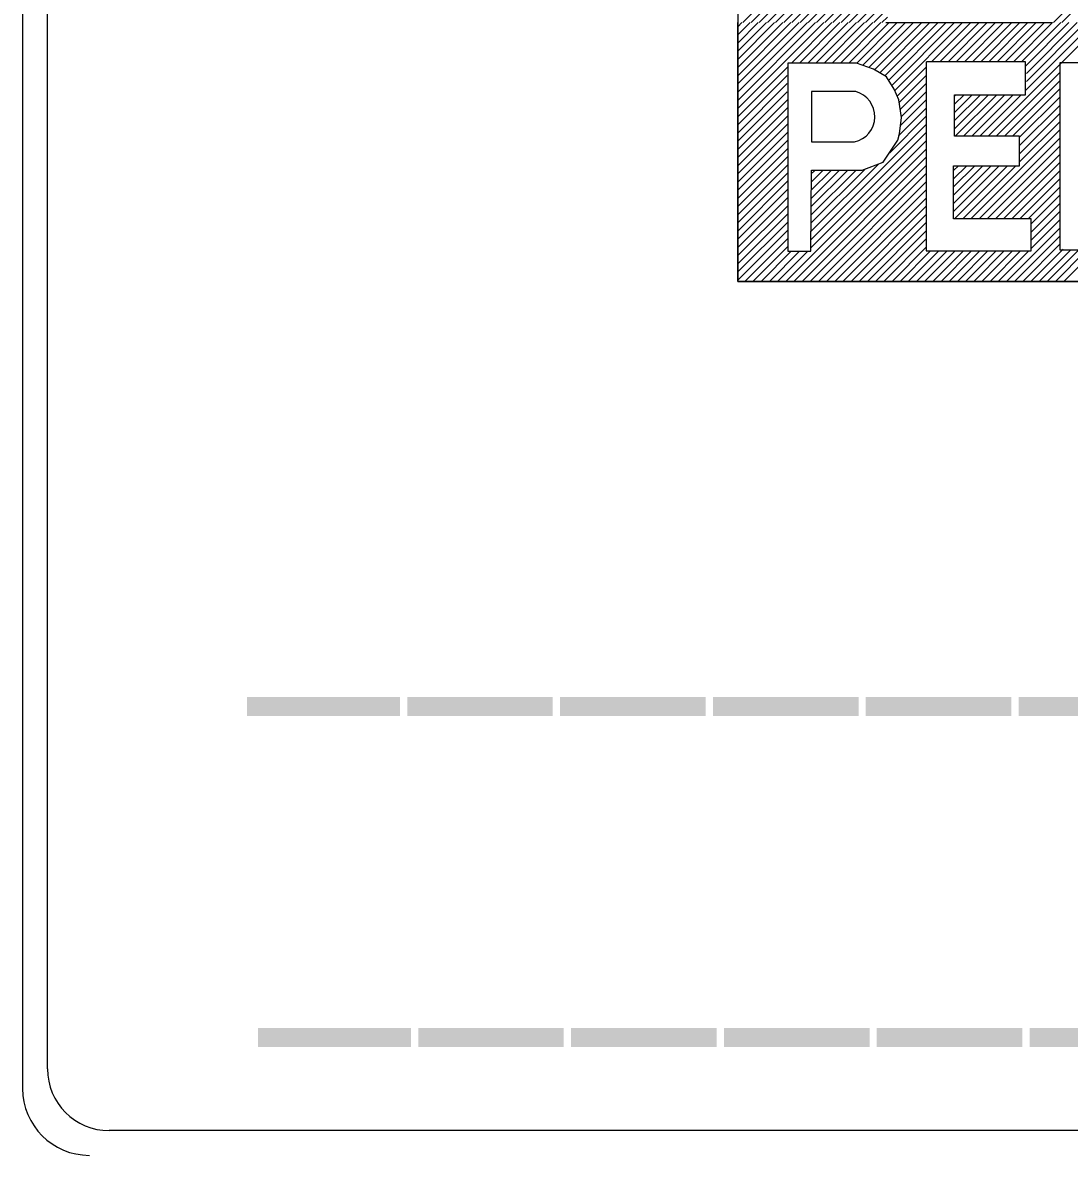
# Model space of a CAD drawing. Extents: x -12 to 6962, y -3756 to 679.
# Drawn here: x 490.27 to 503, y -3441.75 to -3427.97 of the extents above; entities that cross this region are included whole.
import ezdxf

# ---------------------------------------------------------------- set-up
doc = ezdxf.new("R2010")
doc.units = 0
doc.layers.add('Level 1', color=7, linetype='Continuous')

msp = doc.modelspace()

# ---------------------------------------------------------------- linework, layer by layer
at = {"layer": 'Level 1'}
for p, q in [((490.271, -3440.932), (490.271, -3410.048)), ((490.572, -3440.692), (490.572, -3410.288)), ((502.81, -3427.967), (508.118, -3422.659)), ((502.909, -3427.967), (508.096, -3422.78)), ((498.969, -3422.901), (498.969, -3427.967)), ((499.031, -3427.967), (501.698, -3425.3)), ((499.131, -3427.967), (501.633, -3425.465)), ((499.23, -3427.967), (501.568, -3425.63)), ((499.33, -3427.967), (501.506, -3425.791)), ((499.429, -3427.967), (501.445, -3425.951)), ((499.529, -3427.967), (501.386, -3426.109)), ((499.628, -3427.967), (501.329, -3426.266)), ((499.727, -3427.967), (501.272, -3426.422)), ((499.827, -3427.967), (501.219, -3426.575)), ((499.926, -3427.967), (501.165, -3426.728)), ((500.026, -3427.967), (501.114, -3426.879)), ((500.125, -3427.967), (501.064, -3427.028)), ((500.225, -3427.967), (501.014, -3427.178)), ((500.324, -3427.967), (500.967, -3427.324)), ((500.424, -3427.967), (500.921, -3427.47)), ((500.523, -3427.967), (500.875, -3427.615)), ((500.622, -3427.967), (500.832, -3427.758)), ((500.722, -3427.967), (500.789, -3427.9)), ((498.969, -3428.017), (499.019, -3427.967)), ((498.969, -3428.116), (499.119, -3427.967)), ((498.969, -3428.216), (499.218, -3427.967)), ((498.969, -3428.315), (499.317, -3427.967)), ((498.969, -3428.415), (499.417, -3427.967)), ((498.969, -3428.514), (499.516, -3427.967)), ((498.969, -3428.614), (499.616, -3427.967)), ((498.969, -3428.713), (499.715, -3427.967)), ((498.969, -3428.812), (499.815, -3427.967)), ((498.969, -3428.912), (499.914, -3427.967)), ((498.969, -3429.011), (500.014, -3427.967)), ((498.969, -3431.114), (498.969, -3427.967)), ((499.622, -3428.458), (500.113, -3427.967)), ((499.721, -3428.458), (500.212, -3427.967)), ((499.821, -3428.458), (500.312, -3427.967)), ((499.92, -3428.458), (500.411, -3427.967)), ((500.019, -3428.458), (500.511, -3427.967)), ((500.119, -3428.458), (500.61, -3427.967)), ((500.218, -3428.458), (500.71, -3427.967)), ((500.318, -3428.458), (500.809, -3427.967)), ((500.416, -3428.46), (500.908, -3427.967)), ((500.489, -3428.486), (501.008, -3427.967)), ((500.562, -3428.513), (501.107, -3427.967)), ((500.633, -3428.541), (501.207, -3427.967)), ((500.696, -3428.578), (501.306, -3427.967)), ((500.758, -3428.614), (501.406, -3427.967)), ((500.768, -3427.967), (502.798, -3427.967)), ((500.804, -3428.669), (501.505, -3427.967)), ((500.842, -3428.73), (501.605, -3427.967)), ((500.878, -3428.793), (501.704, -3427.967)), ((501.327, -3428.443), (501.803, -3427.967)), ((501.427, -3428.443), (501.903, -3427.967)), ((501.526, -3428.443), (502.002, -3427.967)), ((501.626, -3428.443), (502.102, -3427.967)), ((501.725, -3428.443), (502.201, -3427.967)), ((501.824, -3428.443), (502.301, -3427.967)), ((501.924, -3428.443), (502.4, -3427.967)), ((502.013, -3429.348), (503.394, -3427.967)), ((502.023, -3428.443), (502.499, -3427.967)), ((502.123, -3428.443), (502.599, -3427.967)), ((502.222, -3428.443), (502.698, -3427.967)), ((502.322, -3428.443), (502.798, -3427.967)), ((502.421, -3428.443), (502.897, -3427.967)), ((502.469, -3428.793), (503.295, -3427.967)), ((502.469, -3428.495), (502.997, -3427.967)), ((502.479, -3428.585), (503.096, -3427.967)), ((502.479, -3428.684), (503.196, -3427.967)), ((498.969, -3429.111), (499.576, -3428.504)), ((500.909, -3428.862), (501.261, -3428.51)), ((502.886, -3428.455), (502.886, -3430.729)), ((498.969, -3429.21), (499.571, -3428.609)), ((500.933, -3428.937), (501.261, -3428.609)), ((502.112, -3429.348), (502.886, -3428.575)), ((498.969, -3429.31), (499.571, -3428.708)), ((500.946, -3429.023), (501.261, -3428.708)), ((502.212, -3429.348), (502.886, -3428.675)), ((502.311, -3429.348), (502.886, -3428.774)), ((498.969, -3429.409), (499.571, -3428.807)), ((498.969, -3429.508), (499.572, -3428.906)), ((500.949, -3429.219), (501.261, -3428.907)), ((500.96, -3429.109), (501.261, -3428.808)), ((501.605, -3428.861), (501.622, -3428.845)), ((501.605, -3428.96), (501.721, -3428.845)), ((501.605, -3429.06), (501.821, -3428.845)), ((501.605, -3429.159), (501.92, -3428.845)), ((501.605, -3429.259), (502.02, -3428.845)), ((501.615, -3429.348), (502.119, -3428.845)), ((501.715, -3429.348), (502.218, -3428.845)), ((501.814, -3429.348), (502.318, -3428.845)), ((501.914, -3429.348), (502.417, -3428.845)), ((502.397, -3429.362), (502.886, -3428.874)), ((498.969, -3429.608), (499.572, -3429.005)), ((500.924, -3429.344), (501.261, -3429.007)), ((502.397, -3429.462), (502.886, -3428.973)), ((498.969, -3429.707), (499.572, -3429.104)), ((500.818, -3429.549), (501.261, -3429.106)), ((502.397, -3429.561), (502.886, -3429.072)), ((502.397, -3429.661), (502.886, -3429.172)), ((498.969, -3429.807), (499.573, -3429.203)), ((498.969, -3429.906), (499.573, -3429.303)), ((499.858, -3430.708), (501.261, -3429.305)), ((499.863, -3430.603), (501.261, -3429.206)), ((501.805, -3430.352), (502.886, -3429.271)), ((498.969, -3430.006), (499.573, -3429.402)), ((499.552, -3431.114), (501.261, -3429.405)), ((499.867, -3429.416), (500.39, -3429.417)), ((501.904, -3430.352), (502.886, -3429.371)), ((502.004, -3430.352), (502.886, -3429.47)), ((498.969, -3430.105), (499.574, -3429.501)), ((498.969, -3430.205), (499.574, -3429.6)), ((499.651, -3431.114), (501.261, -3429.504)), ((499.751, -3431.114), (501.261, -3429.603)), ((502.103, -3430.352), (502.886, -3429.57)), ((498.969, -3430.304), (499.574, -3429.699)), ((499.85, -3431.114), (501.261, -3429.703)), ((499.863, -3430.504), (500.683, -3429.684)), ((499.863, -3430.404), (500.522, -3429.746)), ((501.594, -3429.767), (501.653, -3429.708)), ((501.594, -3429.867), (501.753, -3429.708)), ((501.594, -3429.966), (501.852, -3429.708)), ((501.594, -3430.066), (501.951, -3429.708)), ((501.594, -3430.165), (502.051, -3429.708)), ((501.594, -3430.265), (502.15, -3429.708)), ((501.606, -3430.352), (502.25, -3429.708)), ((501.705, -3430.352), (502.349, -3429.708)), ((502.203, -3430.352), (502.886, -3429.669)), ((498.969, -3430.403), (499.575, -3429.798)), ((499.863, -3430.305), (500.407, -3429.761)), ((499.863, -3430.205), (500.303, -3429.766)), ((499.863, -3430.106), (500.199, -3429.77)), ((499.863, -3430.006), (500.1, -3429.77)), ((499.863, -3429.907), (500, -3429.77)), ((499.863, -3429.808), (499.901, -3429.77)), ((499.95, -3431.114), (501.261, -3429.802)), ((502.302, -3430.352), (502.886, -3429.769)), ((502.401, -3430.352), (502.886, -3429.868)), ((498.969, -3430.503), (499.575, -3429.897)), ((498.969, -3430.602), (499.575, -3429.996)), ((500.049, -3431.114), (501.261, -3429.902)), ((500.149, -3431.114), (501.261, -3430.001)), ((502.501, -3430.352), (502.886, -3429.967)), ((498.969, -3430.702), (499.576, -3430.095)), ((500.248, -3431.114), (501.261, -3430.101)), ((502.537, -3430.415), (502.886, -3430.067)), ((502.933, -3431.114), (504.014, -3430.032)), ((498.969, -3430.801), (499.576, -3430.194)), ((498.969, -3430.901), (499.576, -3430.294)), ((500.347, -3431.114), (501.261, -3430.2)), ((500.447, -3431.114), (501.261, -3430.299)), ((502.537, -3430.515), (502.886, -3430.166)), ((502.537, -3430.614), (502.886, -3430.266)), ((498.969, -3431), (499.577, -3430.393)), ((500.546, -3431.114), (501.261, -3430.399)), ((502.537, -3430.714), (502.886, -3430.365)), ((498.969, -3431.099), (499.577, -3430.492)), ((500.646, -3431.114), (501.261, -3430.498)), ((502.237, -3431.114), (502.886, -3430.465)), ((502.336, -3431.114), (502.886, -3430.564)), ((499.055, -3431.114), (499.577, -3430.591)), ((499.154, -3431.114), (499.578, -3430.69)), ((500.745, -3431.114), (501.261, -3430.598)), ((500.845, -3431.114), (501.261, -3430.697)), ((502.436, -3431.114), (502.886, -3430.663)), ((499.254, -3431.114), (499.62, -3430.747)), ((499.353, -3431.114), (499.72, -3430.747)), ((499.452, -3431.114), (499.819, -3430.747)), ((500.944, -3431.114), (501.315, -3430.742)), ((501.043, -3431.114), (501.415, -3430.742)), ((501.143, -3431.114), (501.514, -3430.742)), ((501.242, -3431.114), (501.613, -3430.742)), ((501.342, -3431.114), (501.713, -3430.742)), ((501.441, -3431.114), (501.812, -3430.742)), ((501.541, -3431.114), (501.912, -3430.742)), ((501.64, -3431.114), (502.011, -3430.742)), ((501.739, -3431.114), (502.111, -3430.742)), ((501.839, -3431.114), (502.21, -3430.742)), ((501.938, -3431.114), (502.31, -3430.742)), ((502.038, -3431.114), (502.409, -3430.742)), ((502.137, -3431.114), (502.508, -3430.742)), ((502.535, -3431.114), (502.926, -3430.723)), ((502.634, -3431.114), (503.014, -3430.734)), ((502.734, -3431.114), (503.113, -3430.734)), ((502.833, -3431.114), (503.2, -3430.747)), ((515.129, -3431.114), (498.969, -3431.114)), ((521.727, -3441.443), (491.324, -3441.443))]:
    msp.add_line(p, q, dxfattribs=at)
for points in [[(515.129, -3420.134), (515.129, -3412.03), (498.969, -3412.03), (498.969, -3431.114), (515.129, -3431.114), (515.129, -3426.651)], [(501.261, -3428.443), (501.261, -3430.742), (502.537, -3430.742), (502.537, -3430.352), (501.594, -3430.352), (501.594, -3429.708), (502.397, -3429.708), (502.397, -3429.348), (501.605, -3429.348), (501.605, -3428.845), (502.469, -3428.845), (502.469, -3428.443), (501.265, -3428.443)], [(502.886, -3430.729), (503.322, -3430.729), (503.32, -3429.009), (504.506, -3430.74), (504.984, -3430.74), (504.984, -3428.483), (504.547, -3428.483), (504.547, -3430.126), (503.41, -3428.455), (502.886, -3428.455)], [(500.404, -3428.806), (499.867, -3428.806), (499.867, -3429.416)]]:
    msp.add_lwpolyline(points, dxfattribs=at)
msp.add_lwpolyline([(499.576, -3428.458), (499.578, -3430.747), (499.857, -3430.747), (499.865, -3429.761), (500.483, -3429.761), (500.737, -3429.663), (500.916, -3429.398), (500.936, -3429.32), (500.961, -3429.12), (500.928, -3428.905), (500.871, -3428.776), (500.776, -3428.625), (500.621, -3428.534), (500.413, -3428.458)], close=True, dxfattribs=at)
for centre, radius, start, end in [((500.321, -3429.11), 0.315, 282.7328, 74.6345), ((491.324, -3440.692), 0.752, 180, 270), ((491.083, -3440.932), 0.813, 180, 270)]:
    msp.add_arc(centre, radius, start, end, dxfattribs=at)

# ---------------------------------------------------------------- texts
for s, p in [('___________ DISTRICT', (493.051, -3435.68)), ('______________ COUNTY', (493.185, -3439.706))]:
    msp.add_text(s, height=2.5, dxfattribs=at).set_placement(p)

doc.saveas('drawing.dxf')
